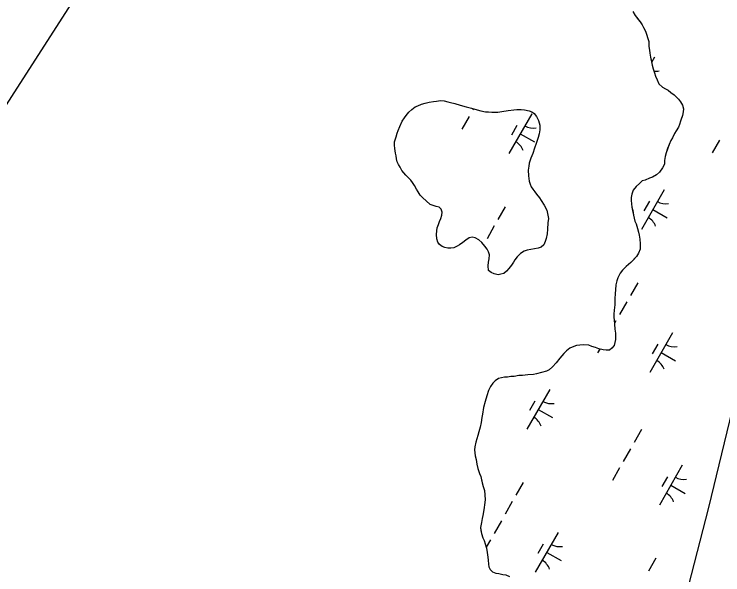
# Model space of a CAD drawing. Extents: x 3930721 to 3950824, y 220441 to 242861.
# Drawn here: x 3942447 to 3943219, y 229485 to 230096 of the extents above; entities that cross this region are included whole.
import ezdxf

# ---------------------------------------------------------------- set-up
doc = ezdxf.new("R2010")
doc.units = 0
for name, color, linetype in [('V-TOPO-SHOR', 7, 'Continuous'), ('V-UTIL-LINE', 7, 'Continuous'), ('V-WETL-SWMP', 7, 'Continuous')]:
    doc.layers.add(name, color=color, linetype=linetype)

msp = doc.modelspace()

# ---------------------------------------------------------------- linework, layer by layer
at = {"layer": 'V-TOPO-SHOR'}
for points in [[(3942789.4, 227876.04), (3942820.44, 228033.9), (3942848.58, 228153.98), (3942864.17, 228225.68), (3942883.96, 228320.04), (3942914.47, 228437.11), (3942956.44, 228596.95), (3943005.48, 228793.68), (3943044.01, 228948.13), (3943084.63, 229102.83), (3943141.67, 229315.49), (3943204.01, 229558.04), (3943252.56, 229757.56), (3943287.1, 229890.99), (3943341.49, 230113.18)], [(3943121.38, 230098.87), (3943123.87, 230094.35), (3943127.06, 230090.19), (3943129.18, 230087.42), (3943131.31, 230084.29), (3943133.08, 230081.51), (3943135.23, 230077.34), (3943136.31, 230074.21), (3943137.75, 230069.33)], [(3943137.75, 230069.33), (3943138.83, 230066.19), (3943138.89, 230060.6), (3943139.63, 230056.76), (3943140.01, 230053.27), (3943140.41, 230049.08), (3943141.14, 230045.59), (3943142.24, 230040.36), (3943143.33, 230036.18), (3943144.77, 230032), (3943145.86, 230028.17), (3943147.65, 230024.34), (3943149.79, 230019.82), (3943153.67, 230016.36), (3943156.83, 230014.65), (3943159.65, 230012.93), (3943162.81, 230010.51), (3943166.33, 230008.1), (3943168.46, 230005.68), (3943170.93, 230003.25), (3943173.4, 230000.48), (3943175.54, 229996.66), (3943176.63, 229992.83), (3943176.31, 229989.33), (3943175.3, 229985.47), (3943174.29, 229982.32), (3943173.27, 229979.16), (3943172.25, 229975.65), (3943170.89, 229972.84), (3943168.48, 229968.63), (3943166.76, 229965.81), (3943164.37, 229960.9), (3943162.65, 229958.08), (3943160.94, 229953.87), (3943159.24, 229949.31), (3943157.54, 229944.75), (3943156.53, 229940.54), (3943155.88, 229936.34), (3943155.91, 229932.5), (3943153.51, 229928.28), (3943150.41, 229923.7), (3943146.94, 229920.87), (3943142.78, 229918.04), (3943139.65, 229916.95), (3943134.77, 229914.81), (3943131.64, 229914.08), (3943128.52, 229911.25), (3943125.06, 229908.07), (3943121.6, 229903.84), (3943120.25, 229899.63), (3943119.58, 229896.13), (3943119.62, 229892.63), (3943120.39, 229885.3), (3943121.12, 229881.81), (3943121.88, 229876.93), (3943123.34, 229870.3), (3943124.77, 229867.17), (3943126.57, 229862.3), (3943127.66, 229858.11), (3943128.04, 229854.97), (3943128.79, 229850.43), (3943129.18, 229845.55), (3943129.24, 229839.6), (3943127.54, 229835.39), (3943125.48, 229831.52), (3943121.68, 229827.64), (3943119.25, 229825.17), (3943114.05, 229820.93), (3943109.9, 229816.69), (3943107.49, 229813.52), (3943105.09, 229808.6), (3943103.73, 229805.09), (3943102.72, 229800.89), (3943102.43, 229795.29), (3943102.12, 229791.44), (3943101.83, 229785.5), (3943101.55, 229778.86), (3943100.9, 229773.26), (3943100.6, 229768.71), (3943100.63, 229765.56), (3943101.01, 229762.42), (3943101.41, 229757.88), (3943101.81, 229752.64), (3943102.56, 229748.11), (3943102.59, 229744.61), (3943102.28, 229741.11), (3943101.61, 229737.96), (3943100.94, 229734.81), (3943098.53, 229731.64), (3943095.75, 229729.51), (3943092.26, 229729.48), (3943089.11, 229729.8), (3943084.2, 229731.14), (3943080.7, 229732.51), (3943076.49, 229733.51), (3943073.33, 229734.88), (3943068.08, 229735.52), (3943063.54, 229735.13), (3943060.05, 229734.74), (3943056.91, 229733.66), (3943052.74, 229731.87)], [(3942892.19, 229896.16), (3942889.62, 229898.68), (3942887.5, 229902.13), (3942885.62, 229905.12), (3942883.26, 229909.03), (3942881.38, 229912.26), (3942879.5, 229914.78), (3942876.93, 229917.54), (3942873.89, 229920.51), (3942871.78, 229922.81), (3942869.67, 229925.56), (3942867.78, 229929.25), (3942865.9, 229932.01), (3942864.48, 229934.77), (3942863.75, 229938.01), (3942863.25, 229941.47), (3942862.76, 229944.48), (3942861.79, 229949.33), (3942861.52, 229953.03), (3942861.71, 229956.74), (3942863.28, 229962.08), (3942864.62, 229966.26), (3942865.76, 229969.05), (3942867.33, 229973.46), (3942870.05, 229979.05), (3942872.56, 229982.78), (3942874.39, 229985.34), (3942877.36, 229989.08), (3942880.57, 229992.12), (3942884.01, 229994.93), (3942887.01, 229996.12), (3942891.16, 229997.78), (3942895.09, 229998.75), (3942899.47, 229999.95), (3942904.1, 230000.69), (3942907.33, 230001.18), (3942911.73, 230001.69), (3942915.9, 230001.27), (3942919.61, 230000.39), (3942922.63, 229999.72), (3942927.5, 229998.61), (3942933.31, 229996.82), (3942939.58, 229994.8), (3942945.38, 229993.24), (3942951.65, 229991.68), (3942955.59, 229990.56), (3942960.93, 229989.46), (3942963.94, 229989.26), (3942967.65, 229989.06), (3942974.13, 229989.13), (3942978.52, 229989.64), (3942985.46, 229990.86), (3942991.47, 229991.62), (3942994.94, 229991.89), (3942999.8, 229991.93), (3943003.28, 229991.51), (3943008.38, 229990.4), (3943011.17, 229989.27), (3943013.73, 229987.45), (3943016.31, 229984.46), (3943018.44, 229979.85), (3943020.11, 229975.01), (3943019.93, 229969.92), (3943019.28, 229965.51), (3943018.17, 229961.33), (3943015.91, 229955.06), (3943014.12, 229949.71), (3943012.32, 229944.14), (3943010.29, 229939.03), (3943008.49, 229933.45), (3943007.83, 229930.2), (3943007.18, 229925.8), (3943007.71, 229919.55), (3943008.46, 229913.77), (3943009.42, 229910.54), (3943010.6, 229907.77), (3943012.25, 229905.01), (3943014.6, 229902.03), (3943016.25, 229899.5), (3943019.53, 229895.6), (3943021.41, 229892.84), (3943024.7, 229887.77), (3943027.53, 229882.25), (3943028.75, 229876.71), (3943029.25, 229873.01), (3943028.83, 229868.37), (3943028.2, 229861.65), (3943027.79, 229856.55), (3943026.69, 229851.22), (3943025.79, 229848.2), (3943024.44, 229844.25), (3943021.46, 229841.9), (3943018, 229840.94), (3943014.07, 229839.98), (3943010.14, 229839.48), (3943006.21, 229838.74), (3943002.98, 229837.55), (3942998.84, 229834.96), (3942995.17, 229831.45), (3942992.89, 229828.19), (3942991.3, 229825.39)], [(3942991.3, 229825.39), (3942989.02, 229822.13), (3942986.27, 229818.63), (3942983.52, 229815.82), (3942980.77, 229813.25), (3942977.54, 229812.52), (3942974.54, 229811.8), (3942970.36, 229812.68), (3942966.87, 229814.27), (3942964.07, 229816.55), (3942963.79, 229821.41), (3942964.21, 229825.58), (3942964.87, 229829.06), (3942965.05, 229833.69), (3942964.1, 229836.69), (3942962.68, 229839.69), (3942960.1, 229842.9), (3942956.82, 229846.8), (3942953.54, 229850.01), (3942949.35, 229852.06), (3942946.34, 229852.72), (3942943.11, 229851.99), (3942939.2, 229849.64), (3942935.98, 229847.06), (3942932.53, 229844.48), (3942929.77, 229842.83), (3942926.08, 229841.17), (3942922.85, 229840.68), (3942919.61, 229840.64), (3942916.59, 229841.54), (3942913.57, 229842.66), (3942910.54, 229844.95), (3942908.89, 229847.48), (3942907.7, 229850.94), (3942907.19, 229855.56), (3942907.61, 229859.74), (3942908.27, 229862.98), (3942909.62, 229866.7), (3942910.75, 229869.72), (3942912.1, 229873.21), (3942913.22, 229876.69), (3942913.65, 229879.94), (3942912.46, 229883.17), (3942910.13, 229885.46), (3942906.87, 229886.35), (3942903.86, 229887.25), (3942900.6, 229888.37), (3942892.19, 229896.16)], [(3943052.74, 229731.87), (3943048.93, 229728.69), (3943046.16, 229725.87), (3943041.67, 229720.93), (3943037.87, 229715.65), (3943033.72, 229711.41), (3943030.26, 229708.23), (3943027.13, 229706.8), (3943021.9, 229705.35), (3943016.32, 229703.89), (3943013.18, 229703.16), (3943006.9, 229702.75), (3943000.96, 229701.99), (3942997.12, 229701.95), (3942991.89, 229700.85), (3942988.39, 229700.81), (3942984.9, 229700.08), (3942981.41, 229700.05), (3942978.27, 229699.31), (3942974.78, 229698.58), (3942971.31, 229696.1), (3942968.89, 229693.63), (3942966.13, 229690.1), (3942964.08, 229685.54), (3942962.04, 229679.93), (3942960.35, 229673.62), (3942958.68, 229666.96), (3942957.35, 229659.96), (3942956.69, 229656.1), (3942956.04, 229650.86), (3942955.05, 229645.6), (3942953.35, 229640.69), (3942952.34, 229636.49), (3942950.32, 229629.48), (3942948.97, 229624.22), (3942948.66, 229621.07), (3942949.04, 229617.58), (3942949.42, 229614.44), (3942950.51, 229610.25), (3942951.26, 229605.37), (3942952.36, 229600.49), (3942954.16, 229595.26), (3942955.59, 229591.78), (3942956.33, 229588.29), (3942957.06, 229584.8), (3942958.15, 229580.97), (3942959.59, 229576.79), (3942959.99, 229571.9), (3942960.39, 229566.31), (3942959.75, 229561.06), (3942959.43, 229557.91), (3942958.43, 229553.36), (3942957.77, 229549.51), (3942957.1, 229546.01), (3942956.45, 229541.81), (3942955.45, 229536.2), (3942955.83, 229533.06), (3942956.22, 229529.92), (3942958.01, 229525.05), (3942959.44, 229522.27), (3942960.53, 229518.43), (3942961.97, 229513.9), (3942962.72, 229509.01), (3942963.47, 229503.78), (3942963.5, 229500.63), (3942963.9, 229496.44), (3942964.28, 229493.3), (3942965.7, 229490.52), (3942968.52, 229488.1), (3942972.04, 229486.39), (3942975.19, 229486.07), (3942979.74, 229485.07), (3942982.89, 229484.75), (3942986.75, 229483.04)]]:
    msp.add_lwpolyline(points, dxfattribs=at)
at = {"layer": 'V-UTIL-LINE'}
msp.add_lwpolyline([(3947453.78, 235874.4), (3945931.14, 235655.08), (3945509.06, 234777.68), (3940428.61, 226869.1), (3939084.62, 223621.72)], dxfattribs=at)
at = {"layer": 'V-WETL-SWMP'}
for p, q in [((3943144.99, 230049.08), (3943141.64, 230043.23)), ((3942947.74, 229992.65), (3942946.98, 229991.32)), ((3942943, 229984.37), (3942935.05, 229970.49)), ((3943011.12, 229987.19), (3942986.27, 229943.8)), ((3942994.98, 229974.53), (3942989.02, 229964.12)), ((3942998.7, 229965.49), (3943014.32, 229956.55)), ((3943215.58, 229958.43), (3943207.62, 229944.55)), ((3943155.46, 229904.52), (3943130.61, 229861.13)), ((3943139.33, 229891.87), (3943133.36, 229881.45)), ((3942982.3, 229885.81), (3942974.35, 229871.92)), ((3943143.04, 229882.83), (3943158.66, 229873.88)), ((3942970.37, 229864.98), (3942962.42, 229851.1)), ((3943126.64, 229803.14), (3943118.69, 229789.26)), ((3943114.71, 229782.32), (3943106.76, 229768.43)), ((3943102.79, 229761.49), (3943101.32, 229758.93)), ((3943164.61, 229748.64), (3943139.76, 229705.25)), ((3943148.47, 229735.99), (3943142.51, 229725.58)), ((3943085.24, 229730.86), (3943082.91, 229726.78)), ((3943152.19, 229726.95), (3943167.81, 229718)), ((3943030.74, 229686.75), (3943005.9, 229643.36)), ((3943014.61, 229674.1), (3943008.64, 229663.69)), ((3943018.32, 229665.06), (3943033.94, 229656.11)), ((3943130.82, 229642.93), (3943122.87, 229629.04)), ((3943118.89, 229622.1), (3943110.94, 229608.21)), ((3943175.09, 229604.09), (3943150.24, 229560.7)), ((3943106.96, 229601.27), (3943099.01, 229587.39)), ((3943158.95, 229591.43), (3943152.98, 229581.02)), ((3943001.92, 229585.37), (3942993.97, 229571.49)), ((3943162.66, 229582.39), (3943178.28, 229573.45)), ((3942989.99, 229564.55), (3942982.04, 229550.66)), ((3942978.07, 229543.72), (3942970.11, 229529.84)), ((3943039.89, 229530.87), (3943015.04, 229487.49)), ((3942966.14, 229522.9), (3942961.62, 229515)), ((3943023.76, 229518.22), (3943017.79, 229507.81)), ((3943027.47, 229509.18), (3943043.09, 229500.23)), ((3943146.26, 229502.71), (3943138.31, 229488.82))]:
    msp.add_line(p, q, dxfattribs=at)
for points in [[(3942789.4, 227876.04), (3942820.44, 228033.9), (3942848.58, 228153.98), (3942864.17, 228225.68), (3942883.96, 228320.04), (3942914.47, 228437.11), (3942956.44, 228596.95), (3943005.48, 228793.68), (3943044.01, 228948.13), (3943084.63, 229102.83), (3943141.67, 229315.49), (3943204.01, 229558.04), (3943252.56, 229757.56), (3943287.1, 229890.99), (3943341.49, 230113.18), (3943399.34, 230337.97), (3943437.7, 230489.95)], [(3943121.38, 230098.87), (3943123.87, 230094.35), (3943129.18, 230087.42), (3943131.31, 230084.29), (3943133.09, 230081.51), (3943135.23, 230077.34), (3943136.31, 230074.21), (3943137.75, 230069.33), (3943138.83, 230066.19), (3943138.89, 230060.6), (3943139.63, 230056.76), (3943140.01, 230053.27), (3943140.4, 230049.08), (3943142.24, 230040.36), (3943143.33, 230036.18), (3943144.77, 230032), (3943145.86, 230028.17), (3943147.65, 230024.34), (3943149.79, 230019.82), (3943153.67, 230016.36), (3943156.83, 230014.65), (3943159.65, 230012.93), (3943162.81, 230010.51), (3943166.33, 230008.1), (3943168.46, 230005.68), (3943170.93, 230003.25), (3943173.4, 230000.48), (3943175.54, 229996.66), (3943176.62, 229992.83), (3943176.31, 229989.33), (3943175.3, 229985.47), (3943173.27, 229979.16), (3943172.25, 229975.65), (3943170.89, 229972.84), (3943168.48, 229968.63), (3943166.76, 229965.81), (3943164.37, 229960.9), (3943162.65, 229958.08), (3943160.94, 229953.87), (3943157.54, 229944.75), (3943156.53, 229940.54), (3943155.88, 229936.34), (3943155.92, 229932.5), (3943153.51, 229928.28), (3943150.41, 229923.7), (3943146.95, 229920.87), (3943142.78, 229918.03), (3943139.65, 229916.95), (3943134.77, 229914.81)], [(3942892.19, 229896.16), (3942889.62, 229898.68), (3942887.5, 229902.13), (3942885.62, 229905.12), (3942883.26, 229909.03), (3942881.38, 229912.26), (3942879.5, 229914.78), (3942876.93, 229917.53), (3942873.89, 229920.51), (3942871.78, 229922.81), (3942869.67, 229925.56), (3942867.78, 229929.25), (3942865.9, 229932.01), (3942864.48, 229934.77), (3942863.75, 229938.01), (3942863.26, 229941.47), (3942862.76, 229944.48), (3942861.79, 229949.33), (3942861.52, 229953.03), (3942861.71, 229956.74), (3942863.28, 229962.08), (3942864.62, 229966.26), (3942865.75, 229969.05), (3942867.33, 229973.46), (3942870.05, 229979.05), (3942872.56, 229982.78), (3942874.39, 229985.34), (3942877.36, 229989.08), (3942880.57, 229992.12), (3942884.01, 229994.93), (3942887.01, 229996.12), (3942891.16, 229997.78), (3942895.09, 229998.75), (3942899.47, 229999.95), (3942904.1, 230000.69), (3942907.33, 230001.19), (3942911.73, 230001.69), (3942915.9, 230001.27), (3942919.61, 230000.38), (3942922.63, 229999.72), (3942927.5, 229998.61), (3942933.31, 229996.82), (3942939.58, 229994.8), (3942945.38, 229993.24), (3942951.65, 229991.68), (3942955.59, 229990.56), (3942960.93, 229989.46), (3942963.94, 229989.26), (3942967.65, 229989.06), (3942974.13, 229989.13), (3942978.52, 229989.64), (3942985.46, 229990.86), (3942991.47, 229991.62), (3942994.94, 229991.89), (3942999.8, 229991.93), (3943003.28, 229991.51), (3943008.38, 229990.4), (3943011.17, 229989.27), (3943013.73, 229987.45), (3943016.31, 229984.46), (3943018.44, 229979.85), (3943020.11, 229975.01), (3943019.93, 229969.91), (3943019.28, 229965.51), (3943018.17, 229961.33), (3943015.91, 229955.06), (3943014.12, 229949.71), (3943012.32, 229944.14), (3943010.29, 229939.03), (3943008.49, 229933.45), (3943007.83, 229930.2), (3943007.18, 229925.8), (3943007.71, 229919.55), (3943008.46, 229913.77), (3943009.42, 229910.54), (3943010.6, 229907.77), (3943012.25, 229905.01), (3943014.6, 229902.03), (3943016.25, 229899.5), (3943019.53, 229895.6), (3943021.41, 229892.84), (3943024.7, 229887.78), (3943027.53, 229882.25), (3943028.75, 229876.71), (3943029.25, 229873.01), (3943028.83, 229868.37), (3943028.2, 229861.65), (3943027.79, 229856.55), (3943026.69, 229851.22), (3943025.79, 229848.2), (3943024.44, 229844.25), (3943021.46, 229841.9), (3943018, 229840.94), (3943014.07, 229839.98), (3943010.14, 229839.48), (3943006.21, 229838.74), (3943002.98, 229837.55), (3942998.84, 229834.96), (3942995.17, 229831.45), (3942992.89, 229828.19), (3942991.3, 229825.39)], [(3943134.77, 229914.81), (3943131.64, 229914.08), (3943128.52, 229911.25), (3943125.06, 229908.07), (3943121.6, 229903.84), (3943120.25, 229899.63), (3943119.58, 229896.13), (3943119.62, 229892.63), (3943120.39, 229885.3), (3943121.13, 229881.81), (3943121.88, 229876.93), (3943123.34, 229870.3), (3943124.77, 229867.17), (3943126.57, 229862.3), (3943127.66, 229858.11), (3943128.04, 229854.97), (3943128.78, 229850.43), (3943129.18, 229845.55), (3943129.24, 229839.6), (3943127.54, 229835.39), (3943125.48, 229831.53), (3943119.25, 229825.17), (3943114.05, 229820.93), (3943109.9, 229816.69), (3943107.49, 229813.52), (3943105.09, 229808.6), (3943103.73, 229805.09), (3943102.72, 229800.89), (3943102.43, 229795.29), (3943102.12, 229791.44), (3943101.83, 229785.5), (3943101.55, 229778.86), (3943100.9, 229773.26), (3943100.6, 229768.71), (3943100.63, 229765.56), (3943101.01, 229762.42), (3943101.41, 229757.88), (3943101.81, 229752.64), (3943102.56, 229748.11), (3943102.59, 229744.61), (3943102.28, 229741.11), (3943100.94, 229734.81), (3943098.53, 229731.64), (3943095.75, 229729.51), (3943092.26, 229729.48), (3943089.11, 229729.8), (3943084.2, 229731.14), (3943080.7, 229732.51), (3943076.49, 229733.51), (3943073.33, 229734.88), (3943068.08, 229735.52), (3943063.54, 229735.13), (3943060.05, 229734.74), (3943056.92, 229733.66), (3943052.74, 229731.87), (3943048.93, 229728.69), (3943046.16, 229725.87), (3943041.67, 229720.93), (3943037.87, 229715.65), (3943033.72, 229711.41), (3943030.26, 229708.23), (3943027.13, 229706.8), (3943021.9, 229705.35), (3943016.32, 229703.89), (3943013.18, 229703.16), (3943006.9, 229702.75), (3943000.96, 229701.99), (3942997.12, 229701.95), (3942991.89, 229700.85), (3942988.39, 229700.81), (3942984.9, 229700.08), (3942981.41, 229700.05), (3942978.27, 229699.31), (3942974.78, 229698.58), (3942971.31, 229696.1), (3942968.89, 229693.63), (3942966.13, 229690.1), (3942964.08, 229685.54), (3942962.04, 229679.93), (3942960.35, 229673.62), (3942958.68, 229666.96), (3942957.35, 229659.96), (3942956.69, 229656.1), (3942956.04, 229650.85), (3942955.05, 229645.6), (3942953.35, 229640.69), (3942952.34, 229636.49), (3942950.32, 229629.48), (3942948.97, 229624.22), (3942948.65, 229621.07), (3942949.04, 229617.58), (3942949.42, 229614.44), (3942950.51, 229610.25), (3942951.26, 229605.37), (3942952.36, 229600.49), (3942954.16, 229595.26), (3942955.59, 229591.78), (3942957.06, 229584.8), (3942958.15, 229580.97), (3942959.59, 229576.79), (3942959.99, 229571.9)], [(3942991.3, 229825.39), (3942989.02, 229822.13), (3942986.27, 229818.63), (3942983.52, 229815.82), (3942980.77, 229813.25), (3942977.54, 229812.52), (3942974.54, 229811.8), (3942970.36, 229812.68), (3942966.87, 229814.27), (3942964.07, 229816.55), (3942963.79, 229821.41), (3942964.21, 229825.58), (3942964.87, 229829.06), (3942965.05, 229833.69), (3942964.1, 229836.69), (3942962.68, 229839.69), (3942960.1, 229842.9), (3942956.82, 229846.81), (3942953.54, 229850.01), (3942949.36, 229852.06), (3942946.34, 229852.72), (3942943.11, 229851.99), (3942939.19, 229849.64), (3942935.98, 229847.06), (3942932.53, 229844.48), (3942929.77, 229842.83), (3942926.08, 229841.17), (3942922.85, 229840.68), (3942919.61, 229840.64), (3942916.59, 229841.54), (3942913.57, 229842.66), (3942910.54, 229844.95), (3942908.89, 229847.48), (3942907.7, 229850.94), (3942907.19, 229855.56), (3942907.61, 229859.74), (3942908.27, 229862.98), (3942909.62, 229866.7), (3942910.75, 229869.72), (3942912.1, 229873.21), (3942913.22, 229876.69), (3942913.65, 229879.94), (3942912.46, 229883.17), (3942910.12, 229885.46), (3942906.87, 229886.35), (3942903.86, 229887.25), (3942900.6, 229888.37), (3942892.19, 229896.16)], [(3942959.99, 229571.9), (3942960.39, 229566.31), (3942959.75, 229561.06), (3942959.43, 229557.92), (3942958.43, 229553.36), (3942957.77, 229549.51), (3942957.1, 229546.01), (3942956.45, 229541.81), (3942955.46, 229536.2), (3942956.22, 229529.92), (3942958.01, 229525.05), (3942959.44, 229522.26), (3942960.53, 229518.43), (3942961.97, 229513.9), (3942962.72, 229509.02), (3942963.47, 229503.78), (3942963.5, 229500.63), (3942963.9, 229496.44), (3942964.28, 229493.3), (3942965.7, 229490.52), (3942968.52, 229488.1), (3942972.04, 229486.39), (3942975.19, 229486.07), (3942979.74, 229485.07), (3942982.89, 229484.75), (3942986.75, 229483.04)]]:
    msp.add_lwpolyline(points, dxfattribs=at)
for centre, start, end in [((3943146.5, 230051.23), 262.3861, 280.97154), ((3943012.63, 229989.34), 239.42788, 280.97154), ((3942985.18, 229941.41), 19.42788, 60.97154), ((3943156.97, 229906.68), 239.42788, 280.97154), ((3943129.52, 229858.74), 19.42788, 60.97154), ((3943166.12, 229750.8), 239.42788, 280.97154), ((3943138.67, 229702.86), 19.42788, 60.97154), ((3943032.25, 229688.91), 239.42788, 280.97154), ((3943004.8, 229640.97), 19.42788, 60.97154), ((3943176.59, 229606.24), 239.42788, 280.97154), ((3943149.14, 229558.3), 19.42788, 60.97154), ((3943041.4, 229533.03), 239.42788, 280.97154), ((3943013.95, 229485.09), 19.42788, 60.97154)]:
    msp.add_arc(centre, 17.62, start, end, dxfattribs=at)

doc.saveas('drawing.dxf')
